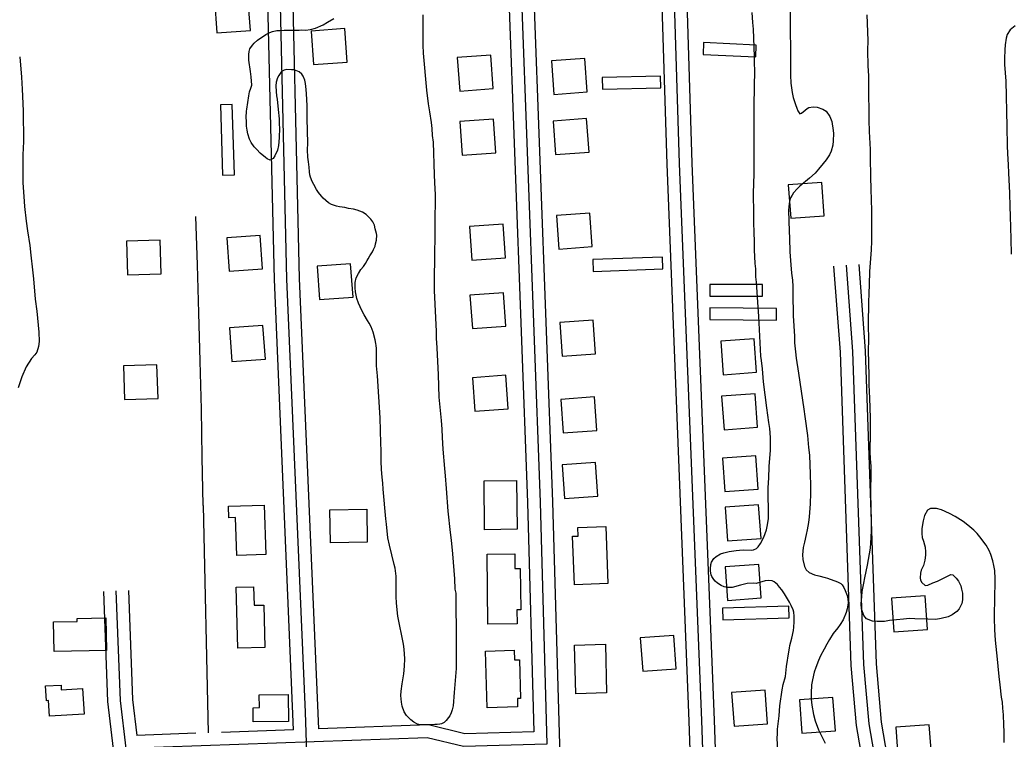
# Model space of a CAD drawing. Extents: x 3508733 to 3546731, y 546897 to 572481.
# Drawn here: x 3529654 to 3530835, y 567271 to 568127 of the extents above; entities that cross this region are included whole.
import ezdxf

# ---------------------------------------------------------------- set-up
doc = ezdxf.new("R2010")
doc.units = 0
for name, color, linetype in [('V-BLDG-OTLN', 7, 'Continuous'), ('V-ROAD-CNTR', 7, 'Continuous'), ('V-SITE-VEGE', 7, 'Continuous')]:
    doc.layers.add(name, color=color, linetype=linetype)

msp = doc.modelspace()

# ---------------------------------------------------------------- linework, layer by layer
at = {"layer": 'V-BLDG-OTLN'}
for points in [[(3529888.9, 568111.1), (3529928.8, 568114), (3529925.9, 568153.9), (3529886, 568151)], [(3530004.1, 568073.3), (3530044, 568076.2), (3530041.1, 568116.1), (3530001.2, 568113.2)], [(3530530.5, 568082.6), (3530531.1, 568096.6), (3530468.4, 568099.5), (3530467.8, 568085.5)], [(3530178, 568041.9), (3530217.9, 568044.8), (3530215, 568084.7), (3530175.1, 568081.8)], [(3530290.1, 568037.9), (3530330, 568040.8), (3530327.1, 568080.7), (3530287.3, 568077.8)], [(3530417.4, 568045.6), (3530417.1, 568059.5), (3530347.8, 568057.8), (3530348.1, 568043.9)], [(3529895.8, 567941.8), (3529909.8, 567942.2), (3529907.1, 568025.8), (3529893.1, 568025.4)], [(3530181.1, 567965.6), (3530221, 567968.5), (3530218.1, 568008.4), (3530178.2, 568005.5)], [(3530292.1, 567966.2), (3530332, 567969.1), (3530329.2, 568009), (3530289.3, 568006.1)], [(3530572.2, 567890.4), (3530612.1, 567893.3), (3530609.2, 567933.2), (3530569.3, 567930.3)], [(3530295.9, 567853.8), (3530335.8, 567856.7), (3530332.9, 567896.6), (3530293.1, 567893.7)], [(3530192.6, 567840.6), (3530232.4, 567843.5), (3530229.6, 567883.4), (3530189.7, 567880.5)], [(3529903.4, 567827.4), (3529943.3, 567830.3), (3529940.5, 567870.1), (3529900.6, 567867.3)], [(3529782.5, 567823.1), (3529822.4, 567824.4), (3529821.2, 567864.4), (3529781.2, 567863.1)], [(3530419.9, 567830.1), (3530419.4, 567844.1), (3530336.6, 567841.3), (3530337.1, 567827.3)], [(3530011.2, 567793.7), (3530051.1, 567796.5), (3530048.2, 567836.4), (3530008.3, 567833.6)], [(3530538.5, 567797.7), (3530538.5, 567811.7), (3530476, 567811.6), (3530476, 567797.6)], [(3530193.2, 567759.2), (3530233.1, 567762), (3530230.2, 567801.9), (3530190.3, 567799.1)], [(3530555.2, 567769.1), (3530555.4, 567783.1), (3530475.8, 567784), (3530475.7, 567770)], [(3529906.8, 567720.1), (3529946.7, 567722.9), (3529943.8, 567762.8), (3529903.9, 567760)], [(3530299.9, 567726.4), (3530339.8, 567729.3), (3530337, 567769.2), (3530297.1, 567766.3)], [(3530491.7, 567704.3), (3530531.6, 567707.2), (3530528.7, 567747.1), (3530488.8, 567744.2)], [(3529778.9, 567674.9), (3529818.9, 567676.1), (3529817.6, 567716.1), (3529777.6, 567714.9)], [(3530196, 567660.8), (3530235.9, 567663.7), (3530233.1, 567703.6), (3530193.2, 567700.7)], [(3530301.4, 567635), (3530341.3, 567637.9), (3530338.4, 567677.8), (3530298.5, 567674.9)], [(3530492.8, 567638.9), (3530532.7, 567641.7), (3530529.8, 567681.6), (3530489.9, 567678.8)], [(3530493.7, 567565.2), (3530533.6, 567568), (3530530.7, 567607.9), (3530490.8, 567605.1)], [(3530302.9, 567557), (3530342.7, 567559.8), (3530339.9, 567599.7), (3530300, 567596.9)], [(3530245.7, 567578.3), (3530246.4, 567520.4), (3530207.7, 567519.9), (3530207, 567577.9)], [(3529945.2, 567549.1), (3529947.1, 567490.4), (3529912.5, 567489.3), (3529911, 567534.3), (3529903.2, 567534), (3529902.7, 567547.7)], [(3530497, 567506.6), (3530536.9, 567509.5), (3530534, 567549.4), (3530494.1, 567546.5)], [(3530067.4, 567544.3), (3530068, 567504.9), (3530024.1, 567504.2), (3530023.5, 567543.7)], [(3530352, 567523.8), (3530354.6, 567455.9), (3530314.7, 567454.4), (3530312.4, 567512), (3530319, 567512.2), (3530318.6, 567522.5)], [(3530250.2, 567473.8), (3530250.7, 567424.5), (3530246.1, 567424.5), (3530246.3, 567407.8), (3530211.6, 567407.5), (3530210.8, 567490.8), (3530243.5, 567491.2), (3530243.7, 567473.8)], [(3530497, 567435.8), (3530536.9, 567438.7), (3530534.1, 567478.6), (3530494.2, 567475.7)], [(3529945, 567430.2), (3529946.2, 567379.6), (3529913.8, 567378.8), (3529912, 567451.4), (3529932.7, 567451.9), (3529933.3, 567429.9)], [(3530695.1, 567398.4), (3530735, 567401.2), (3530732.1, 567441.1), (3530692.2, 567438.3)], [(3530570.4, 567415), (3530570, 567428.9), (3530490.8, 567426.5), (3530491.2, 567412.5)], [(3529722.6, 567414.4), (3529756.7, 567415.1), (3529757.4, 567376.2), (3529695, 567375), (3529694.3, 567410.3), (3529722.7, 567410.8)], [(3530395.9, 567351.4), (3530435.8, 567354.2), (3530432.9, 567394.1), (3530393, 567391.3)], [(3530351.6, 567383.5), (3530353, 567325.6), (3530316.3, 567324.7), (3530314.9, 567382.6)], [(3530210.7, 567307.8), (3530208.6, 567375.4), (3530243, 567376.5), (3530243.4, 567365), (3530249.1, 567365.2), (3530250.5, 567319.2), (3530246.7, 567319.1), (3530247, 567309)], [(3529729.1, 567330.9), (3529730.8, 567300.2), (3529689.5, 567297.9), (3529688.4, 567316.6), (3529686, 567316.4), (3529685, 567334), (3529703.4, 567335), (3529703.7, 567329.5)], [(3529974.1, 567291.6), (3529932.1, 567291.3), (3529932, 567308), (3529939.5, 567308.1), (3529939.4, 567323.4), (3529973.8, 567323.6)], [(3530504.7, 567286.2), (3530544.5, 567289), (3530541.7, 567328.9), (3530501.8, 567326.1)], [(3530585.4, 567277.6), (3530625.3, 567280.4), (3530622.5, 567320.3), (3530582.6, 567317.5)], [(3530700.2, 567244.8), (3530740.1, 567247.7), (3530737.2, 567287.6), (3530697.3, 567284.7)]]:
    msp.add_lwpolyline(points, close=True, dxfattribs=at)
at = {"layer": 'V-ROAD-CNTR'}
for points in [[(3530010.3, 567282.8), (3529987.4, 567818.6), (3529976.4, 568281.8), (3529966.5, 568657.6), (3529960.2, 568708.3), (3529956.2, 568742.7)], [(3529980.3, 567281.8), (3529957.4, 567817.6), (3529946.4, 568281), (3529936.6, 568655.4), (3529930.5, 568704.7), (3529926.8, 568735.6)], [(3530062, 565345.3), (3530058.7, 565417.7), (3530052.2, 565569.3), (3530042.4, 565880.4), (3530034, 566131.1), (3530015.8, 566647), (3529994.4, 567302.8), (3529972.4, 567818.1), (3529961.4, 568281.4), (3529951.5, 568656.5), (3529945.4, 568706.5), (3529941.7, 568737.4)], [(3530532.1, 565240.6), (3530529.5, 565297.8), (3530516.1, 565633), (3530494.8, 566124.1), (3530472.8, 566673.9), (3530451.4, 567292.1), (3530425, 567955), (3530403, 568659.3)], [(3530547.1, 565241.2), (3530544.5, 565298.4), (3530531.1, 565633.6), (3530509.8, 566124.7), (3530487.8, 566674.5), (3530466.4, 567292.7), (3530439.9, 567955.5), (3530418, 568659.8)], [(3530562.1, 565241.9), (3530559.5, 565299.1), (3530546, 565634.2), (3530524.7, 566125.4), (3530502.8, 566675.1), (3530481.4, 567293.2), (3530454.9, 567956.1), (3530433, 568660.2)], [(3530235.1, 568621.5), (3530251.1, 568162.3), (3530273.7, 567552.6), (3530281.8, 567264.8), (3530182.4, 567261.9), (3530139.2, 567272.4), (3529780.5, 567259.7)], [(3530220.2, 568621), (3530236.1, 568161.7), (3530258.7, 567552.1), (3530266.4, 567279.3), (3530184, 567276.9), (3530140.7, 567287.5), (3530010.3, 567282.8)], [(3530250.1, 568622), (3530266.1, 568162.8), (3530288.7, 567553.1), (3530297.2, 567250.2), (3530199.6, 567247.4)], [(3529872.6, 567548.6), (3529871.6, 567606), (3529870.5, 567663.3), (3529869.2, 567720.6), (3529867.6, 567777.9), (3529865.8, 567835.2), (3529863.9, 567892.6)], [(3530623.3, 567833.4), (3530630.9, 567731.1), (3530643.8, 567358.4), (3530650.2, 567286.8), (3530667.1, 567188.4), (3530674.7, 566879.8), (3530700, 566120.7), (3530728.9, 565350.6), (3530732.8, 565195.8)], [(3530638.2, 567834.5), (3530645.8, 567731.9), (3530658.8, 567359.4), (3530665.1, 567288.7), (3530682.1, 567189.9), (3530689.6, 566880.2), (3530715, 566121.3), (3530743.9, 565351), (3530747.8, 565196.2)], [(3530653.2, 567835.6), (3530660.8, 567732.7), (3530673.8, 567360.3), (3530680, 567290.7), (3530697, 567191.3), (3530704.6, 566880.6), (3530730, 566121.8), (3530758.9, 565351.5), (3530762.8, 565196.5)], [(3529872.6, 567548.6), (3529878.7, 567278.2)], [(3529753.8, 567446.4), (3529758.6, 567315.5), (3529765.5, 567258.6), (3529771.1, 567043.3), (3529788.6, 566455.8), (3529804.1, 565971.4), (3529812.7, 565774.3), (3529819, 565583.6), (3529822.5, 565510.8), (3529825.5, 565391.9)], [(3529768.7, 567447), (3529773.6, 567316.7), (3529780.5, 567259.7), (3529786.1, 567043.8), (3529803.6, 566456.3), (3529819.1, 565972), (3529827.7, 565774.9), (3529834, 565584.3), (3529837.5, 565511.4), (3529840.5, 565392.3)], [(3529783.7, 567447.5), (3529788.5, 567317.8), (3529793.7, 567275.1)], [(3529864, 567277.6), (3529793.7, 567275.1)], [(3529980.3, 567281.8), (3529894.5, 567278.7)]]:
    msp.add_lwpolyline(points, dxfattribs=at)
at = {"layer": 'V-SITE-VEGE'}
for points in [[(3529946.8, 567962.8), (3529940.3, 567967.8), (3529936.3, 567972.2), (3529933.4, 567975.5), (3529929.7, 567980.8), (3529927.8, 567984.6), (3529925.7, 567990.9), (3529924.9, 567995.3), (3529924.3, 568000.1), (3529924, 568006.1), (3529923.9, 568010.5), (3529924.3, 568018), (3529924.7, 568020.4), (3529925.6, 568028.2), (3529926.9, 568036.1), (3529927.9, 568041), (3529929.2, 568045.2), (3529930.4, 568048.8), (3529929.7, 568058.7), (3529928.8, 568065.1), (3529927.1, 568078.6), (3529926.8, 568085.5), (3529927.2, 568088.9), (3529928.1, 568092.2), (3529931.5, 568096.6), (3529933.5, 568098.7), (3529937.3, 568102.3), (3529947.1, 568109.1), (3529952, 568111.7), (3529955.2, 568112.9), (3529960.5, 568113.9), (3529964, 568114), (3529968.9, 568114.3), (3529976.5, 568114.4), (3529986.8, 568114.3), (3529990, 568114.5), (3529994.6, 568114.4), (3530000.4, 568115.2), (3530006.4, 568116.5), (3530015.3, 568120.5), (3530020.7, 568123.7), (3530028, 568128.3)], [(3530134.1, 568132.7), (3530134.3, 568096.3), (3530134.5, 568087), (3530138.7, 568043), (3530140.6, 568026.8), (3530142.2, 568017), (3530143.9, 568004.4), (3530144.7, 567997.4), (3530145.3, 567989), (3530146.4, 567980.9), (3530147.5, 567942.2), (3530148.1, 567932.9), (3530148.7, 567918.5), (3530148.7, 567908.6), (3530148.5, 567892.7), (3530148.3, 567882.5), (3530148.3, 567869.1), (3530148.1, 567847.6), (3530147.9, 567838.7), (3530147.8, 567823.9), (3530147.7, 567818.9), (3530147.8, 567804.5), (3530150, 567755.9), (3530150.2, 567747.8), (3530150.7, 567736.1), (3530152.3, 567704.1), (3530153.3, 567677.6), (3530155.8, 567649.7), (3530156.6, 567639.4), (3530157.1, 567629.6), (3530158, 567615.8), (3530159.9, 567592.8), (3530160.6, 567583.8), (3530162, 567568.7), (3530164, 567541.8), (3530166.5, 567516.7), (3530167.8, 567507.6), (3530169.5, 567491), (3530172, 567461.4), (3530172.3, 567449), (3530173.4, 567444.5), (3530173.6, 567433.2), (3530173.6, 567425.6), (3530173.9, 567403), (3530173.7, 567385.6), (3530173.9, 567374.1), (3530173.7, 567354.6), (3530171.5, 567326.1), (3530170.1, 567310.4), (3530169.2, 567305.5), (3530168, 567302), (3530166.2, 567298.4), (3530164.9, 567296.3), (3530162, 567292.7), (3530159.6, 567290.5), (3530156.4, 567289), (3530154.3, 567288.5), (3530151.3, 567288.2), (3530148.4, 567288.2), (3530139.5, 567287.7), (3530133.9, 567287.5), (3530130.8, 567287.7), (3530127.8, 567288.4), (3530123.4, 567290.9), (3530119.8, 567293.6), (3530114.8, 567298.9), (3530112, 567303.2), (3530109.5, 567309.8), (3530108.7, 567314.8), (3530108.1, 567322.4), (3530108.2, 567327.7), (3530109.4, 567336.4), (3530111.5, 567348.3), (3530112.5, 567357.4), (3530112.9, 567366.3), (3530112, 567377.7), (3530111.1, 567383.7), (3530104.5, 567416.8), (3530102.6, 567432.4), (3530102.2, 567440.3), (3530102.2, 567445.1), (3530102.4, 567464.5), (3530101.2, 567474), (3530100.2, 567478.6), (3530094.3, 567501.3), (3530092.6, 567510), (3530090.7, 567526.3), (3530090, 567533), (3530087, 567568.2), (3530086.4, 567575.4), (3530085.6, 567582.4), (3530084.8, 567591.5), (3530084.5, 567601.5)], [(3530541.6, 567459), (3530530.9, 567456), (3530528, 567456.4), (3530520.3, 567455.7), (3530512.3, 567454), (3530502.5, 567451.2), (3530496.7, 567451), (3530493, 567451.8), (3530489.4, 567453.5), (3530485.1, 567456.3), (3530482.4, 567458.5), (3530480.6, 567460.7), (3530478.4, 567464), (3530477.5, 567466), (3530476.7, 567470.4), (3530476.7, 567473.5), (3530477.1, 567478.4), (3530478, 567481.3), (3530480.5, 567485.6), (3530483.3, 567488), (3530488.4, 567491), (3530492.4, 567492.3), (3530498.8, 567494), (3530507.4, 567495), (3530511.1, 567495.6), (3530516.3, 567495.8), (3530525, 567495.7), (3530527.9, 567495.9), (3530531.3, 567497.4), (3530533.5, 567499.4), (3530536.3, 567503.6), (3530540.1, 567511.1), (3530543.4, 567519.7), (3530544.3, 567523.7), (3530545.6, 567532.7), (3530545.6, 567538.9), (3530545.6, 567546.8), (3530545.4, 567557.4), (3530545.5, 567569.1), (3530545.7, 567576), (3530546, 567581.3), (3530546.4, 567594.9), (3530547, 567600.3), (3530548, 567614.3), (3530548.1, 567623), (3530547.9, 567629.5), (3530547.2, 567640.1), (3530546.3, 567647.4), (3530543.7, 567664.9), (3530539.8, 567695.7), (3530538.4, 567711.4), (3530537.2, 567721.1), (3530536.6, 567726.2), (3530535.2, 567750.2), (3530534.1, 567774.1), (3530533.5, 567784.7), (3530531.3, 567814.3), (3530530.8, 567820.7), (3530530.5, 567830.3), (3530529.9, 567836.7), (3530529.2, 567852.8), (3530528.9, 567864.1), (3530528.8, 567872.5), (3530528.3, 567886.5), (3530528.2, 567895.9), (3530527.9, 567920.3), (3530528.5, 567943.5), (3530528.6, 567965), (3530528.5, 567989.7), (3530528.8, 568011.3), (3530528.8, 568025), (3530529.3, 568067.2), (3530529, 568074.2), (3530529.1, 568082.6), (3530528.7, 568094.1), (3530527.7, 568115.3), (3530527.1, 568123.5), (3530526.3, 568135.4)], [(3530571.7, 568135.9), (3530571.6, 568117.6), (3530572.1, 568088.2), (3530572, 568076.7), (3530572.1, 568060.6), (3530572.4, 568051.2), (3530573.7, 568040.2), (3530575.1, 568034.3), (3530577.9, 568025.8), (3530579.5, 568021.5), (3530580.5, 568018.2), (3530583.1, 568014.9), (3530585.1, 568015.4), (3530589.5, 568018.9), (3530591.6, 568021), (3530593.6, 568022.3), (3530599, 568023), (3530603.5, 568022.5), (3530610.4, 568020.4), (3530614.2, 568017.9), (3530618.8, 568011.5), (3530621, 568005.5), (3530622.9, 567994.9), (3530623, 567991.5), (3530622.9, 567982.7), (3530622.4, 567977.5), (3530620.5, 567970.5), (3530618.4, 567966.1), (3530614.2, 567959.9), (3530610.7, 567955.7), (3530605.3, 567948.8), (3530601.3, 567944.3), (3530594.5, 567938.3), (3530583.2, 567928.5), (3530579.8, 567925.3), (3530575.6, 567920.9), (3530573.7, 567918), (3530571.8, 567914.8), (3530570.6, 567911), (3530569.8, 567904.4), (3530569.7, 567899.7), (3530570.3, 567875.2), (3530570.7, 567866.8), (3530571.3, 567850.4), (3530572.2, 567835.2), (3530573.1, 567825.2), (3530574.3, 567816.7), (3530574.7, 567809.4), (3530574.8, 567800.9), (3530575.2, 567774.4), (3530576.5, 567750.3), (3530576.8, 567742.2), (3530577.7, 567731.5), (3530578.7, 567724), (3530581.5, 567706), (3530587.6, 567663.4), (3530588.9, 567654.7), (3530592.2, 567631.8), (3530593.5, 567617.7), (3530594.5, 567608.4), (3530595.5, 567586), (3530595.8, 567572.3), (3530595.6, 567563.5), (3530595.2, 567550.6), (3530594.1, 567535), (3530593.3, 567528.4), (3530591.9, 567519.8), (3530590.4, 567514.1), (3530588.4, 567505.2), (3530587.1, 567498.8), (3530586.3, 567489.9), (3530586.7, 567484.4), (3530588.6, 567476.2), (3530590.6, 567472.2), (3530594.3, 567469.1), (3530600.5, 567466.2), (3530605.7, 567465), (3530613.1, 567463), (3530616, 567462.1), (3530627.9, 567457.9), (3530631.7, 567455.8)], [(3530689.6, 567411.7), (3530683.7, 567410.8), (3530674.9, 567410.5), (3530669.4, 567411), (3530662.2, 567414), (3530659.1, 567417.9), (3530656.4, 567425.9), (3530656.1, 567431.5), (3530656.7, 567440.3), (3530657.4, 567446.5), (3530659.1, 567456.2), (3530660.5, 567462.6), (3530661.9, 567470.2), (3530663.4, 567477.6), (3530667, 567497.7), (3530668, 567510.1), (3530668.2, 567519.2), (3530668.2, 567533.1), (3530667.8, 567543), (3530667.7, 567566.5), (3530668, 567585.9), (3530667.9, 567595.3), (3530667, 567604.3), (3530666.9, 567613.1), (3530666.9, 567619.2), (3530667.2, 567628.5), (3530667.3, 567634.9), (3530667, 567653), (3530666.2, 567676.4), (3530665.7, 567692.4), (3530665.6, 567703.5), (3530664.9, 567733.1), (3530665.1, 567745.8), (3530664.9, 567764), (3530665.3, 567790.6), (3530665.6, 567801), (3530665.9, 567811.7), (3530666.5, 567827.2), (3530668.2, 567852.9), (3530668.6, 567863.1), (3530668.8, 567889.5), (3530668.8, 567899.9), (3530667.9, 567925.2), (3530667.5, 567939.8), (3530667.3, 567962.8), (3530667, 567972.1), (3530666, 567993.9), (3530665.7, 568007.1), (3530665.5, 568014.8), (3530665.3, 568041.6), (3530665, 568060.1), (3530664.4, 568071.9), (3530664.1, 568089.9), (3530664.2, 568101.8), (3530663.2, 568132.7)], [(3530839.5, 568119.3), (3530833.3, 568114.6), (3530830, 568109.1), (3530828.8, 568104.7), (3530827.5, 568096.9), (3530827, 568090.8), (3530826.6, 568080.7), (3530826.9, 568073.4), (3530828.1, 568053.8), (3530829.6, 567999.6), (3530830, 567976.7), (3530830.3, 567967.7), (3530830.9, 567953.9), (3530831.6, 567944.7), (3530832.7, 567920.2), (3530833, 567904.3), (3530833.5, 567893), (3530834.1, 567865.8), (3530834.7, 567847.7)], [(3529654.3, 568082.4), (3529656.1, 568058.5), (3529657, 568044), (3529658.1, 568018.4), (3529658.4, 568007.8), (3529658.6, 567992.2), (3529658.5, 567981.9), (3529658, 567966.1), (3529657.8, 567944.3), (3529658, 567932.7), (3529659, 567916.2), (3529659.9, 567904.3), (3529662, 567887), (3529663.6, 567875.4), (3529666.2, 567858.2), (3529667.5, 567846.7), (3529669.3, 567829), (3529670.5, 567818.2), (3529672.7, 567794), (3529674.4, 567779.9), (3529677.1, 567754.9), (3529677.2, 567743.8), (3529676.7, 567737.9), (3529674.4, 567731.3), (3529672, 567728.1), (3529668.2, 567723.5), (3529662, 567713.8), (3529656.5, 567701.8), (3529652.3, 567688.5)], [(3530084.5, 567601.5), (3530084.5, 567614.3), (3530084, 567623), (3530083.4, 567652.8), (3530080.1, 567702.8), (3530079.1, 567715), (3530079, 567718.3), (3530079.1, 567730.1), (3530078.8, 567735.5), (3530078.5, 567739.1), (3530078.2, 567741.6), (3530077.4, 567745.8), (3530074.9, 567754.8), (3530072.5, 567761.3), (3530070.2, 567765.6), (3530068.1, 567768.9), (3530064.4, 567775.5), (3530061.7, 567780.9), (3530057.7, 567789.6), (3530055.7, 567795), (3530054.1, 567802.9), (3530053.7, 567807.8), (3530053.4, 567814.2), (3530054.9, 567819.7), (3530057.5, 567824.9), (3530060.5, 567829.5), (3530063.4, 567833.2), (3530065.8, 567836.7), (3530067.9, 567840.3), (3530069.1, 567842.3), (3530071, 567845.7), (3530074.2, 567850.4), (3530075.6, 567853.2), (3530077.2, 567857.4), (3530077.9, 567860.2), (3530078.8, 567864.3), (3530079.3, 567870.4), (3530079, 567872.4), (3530078.3, 567875.3), (3530077.4, 567877.8), (3530076.5, 567882.4), (3530074.5, 567886.1), (3530072.2, 567889.4), (3530066.5, 567894.8), (3530062.3, 567897.8), (3530055.9, 567900.2), (3530051.6, 567901.3), (3530045.5, 567902.2), (3530041.1, 567903.2), (3530035, 567904.2), (3530031.2, 567905), (3530025.4, 567906.8), (3530022, 567908.9), (3530015.6, 567914.3), (3530013.3, 567916.8), (3530010, 567921), (3530007.5, 567924.7), (3530004.3, 567930.5), (3530002.4, 567934.4), (3530000.3, 567939.4), (3529999.5, 567942.3), (3529999.1, 567945.7), (3529998.8, 567951.1), (3529997.9, 567957.7), (3529997.4, 567963), (3529997, 567972), (3529997.1, 567979.8), (3529996.4, 568009), (3529996.4, 568015.4), (3529996.5, 568024.6), (3529995.8, 568038.6), (3529995.3, 568043.7), (3529994.3, 568050.8), (3529993.5, 568054.9), (3529991.7, 568059.6), (3529990, 568061.8), (3529986.9, 568064.7), (3529981.1, 568066.9), (3529977.6, 568067.2), (3529972.2, 568067.3), (3529968.9, 568066.6), (3529965.7, 568065.1), (3529962.6, 568060.5), (3529961.1, 568057.7), (3529959.7, 568052.4), (3529959.3, 568048), (3529959.6, 568041.2), (3529960.1, 568036.3), (3529960.6, 568032), (3529961.9, 568019.7), (3529962.9, 568008.6), (3529963.2, 568002.1), (3529963.3, 567998), (3529963.2, 567986.3), (3529962.3, 567977), (3529961, 567971.5), (3529958, 567964.6), (3529955.8, 567961.4), (3529952.5, 567959.6), (3529948.8, 567961.1), (3529946.8, 567962.8)], [(3530826.5, 567266.6), (3530826.2, 567279.2), (3530825.8, 567287.6), (3530825.4, 567299.7), (3530824.8, 567307.4), (3530824.4, 567314.6), (3530823.3, 567320.4), (3530821.7, 567335.2), (3530820.3, 567345.1), (3530818, 567369.9), (3530816.4, 567384.4), (3530815.6, 567393.4), (3530815.1, 567402), (3530814.8, 567414), (3530815, 567442.5), (3530815.4, 567454.2), (3530815.5, 567461.4), (3530815, 567471.3), (3530814.2, 567477.1), (3530813, 567482.7), (3530810.6, 567490.2), (3530808.6, 567495), (3530804.8, 567501.3), (3530801.9, 567505.1), (3530799.1, 567509.3), (3530794, 567515.5), (3530790.2, 567519.2), (3530783, 567525.3), (3530777.5, 567529.5), (3530768.1, 567535.4), (3530761.3, 567539.1), (3530751.8, 567543.4), (3530745.7, 567545.1), (3530738.4, 567545.2), (3530735, 567543.1), (3530731.5, 567536.6), (3530730, 567530.5), (3530728.2, 567521.4), (3530728.2, 567515.5), (3530728.8, 567510.6), (3530730.1, 567506.2), (3530731.6, 567501.8), (3530732.3, 567498.9), (3530732.8, 567493.4), (3530732.7, 567489.6), (3530731.8, 567483.6), (3530731.1, 567480.3), (3530730.2, 567477.4), (3530727.4, 567471.7), (3530726.7, 567468.1), (3530726.1, 567462.7), (3530726.6, 567459.8), (3530728.1, 567457), (3530732.1, 567453.6), (3530735.3, 567453.8), (3530741.5, 567456.6), (3530746.8, 567458.7), (3530758.9, 567464.7), (3530763, 567466.6), (3530765.1, 567466), (3530769.2, 567462.2), (3530771.9, 567458.6), (3530774.7, 567453.1), (3530775.7, 567449.3), (3530776.6, 567444.3), (3530776.8, 567436.6), (3530775.8, 567432.1), (3530772.9, 567425.9), (3530770, 567422.6), (3530764.5, 567418.5), (3530759.6, 567416.3), (3530751.2, 567414.1), (3530745.1, 567413.2), (3530735.6, 567413.3), (3530720, 567414), (3530713.4, 567414.1), (3530706.5, 567413.3), (3530689.6, 567411.7)], [(3530556.7, 567257.2), (3530556.2, 567271.8), (3530556.3, 567277.1), (3530556.6, 567282.4), (3530558.4, 567298.3), (3530559.4, 567310.2), (3530561.8, 567329.3), (3530563, 567335.5), (3530565.8, 567345.1), (3530566.4, 567349.3), (3530567.3, 567357.1), (3530569.9, 567374.5), (3530570.8, 567378.8), (3530571.3, 567382.2), (3530573.5, 567390.8), (3530575.4, 567399.9), (3530576, 567404), (3530576.4, 567410.2), (3530576.4, 567416.8), (3530575.7, 567421.6), (3530574.9, 567424.7), (3530572.7, 567429.6), (3530570.8, 567433.5), (3530564.7, 567443.7), (3530561.5, 567448.4), (3530559, 567451.6), (3530556.3, 567454.7), (3530552.6, 567457.7), (3530550.1, 567458.9), (3530545.4, 567459.3), (3530541.6, 567459)], [(3530631.7, 567455.8), (3530633.5, 567454.3), (3530635.4, 567451), (3530636.8, 567447.7), (3530639.2, 567441.5), (3530640.1, 567437.5), (3530640.5, 567433), (3530640.3, 567430.5), (3530639.3, 567425.8), (3530638.1, 567421.5), (3530634.6, 567412.8), (3530631, 567407), (3530628.1, 567402.9), (3530622.9, 567396.4), (3530618.2, 567389.1), (3530615, 567383.5), (3530611.9, 567377.8), (3530607.7, 567369.6), (3530605.3, 567364.2), (3530601.9, 567356), (3530600.2, 567350.5), (3530597.9, 567341.3), (3530597, 567335.1), (3530596.4, 567325.2), (3530596.6, 567318.1), (3530597.2, 567311), (3530599.3, 567300), (3530601.3, 567292.5), (3530605.1, 567281.9), (3530608.3, 567275.2), (3530613.3, 567265.7)]]:
    msp.add_lwpolyline(points, dxfattribs=at)

doc.saveas('drawing.dxf')
